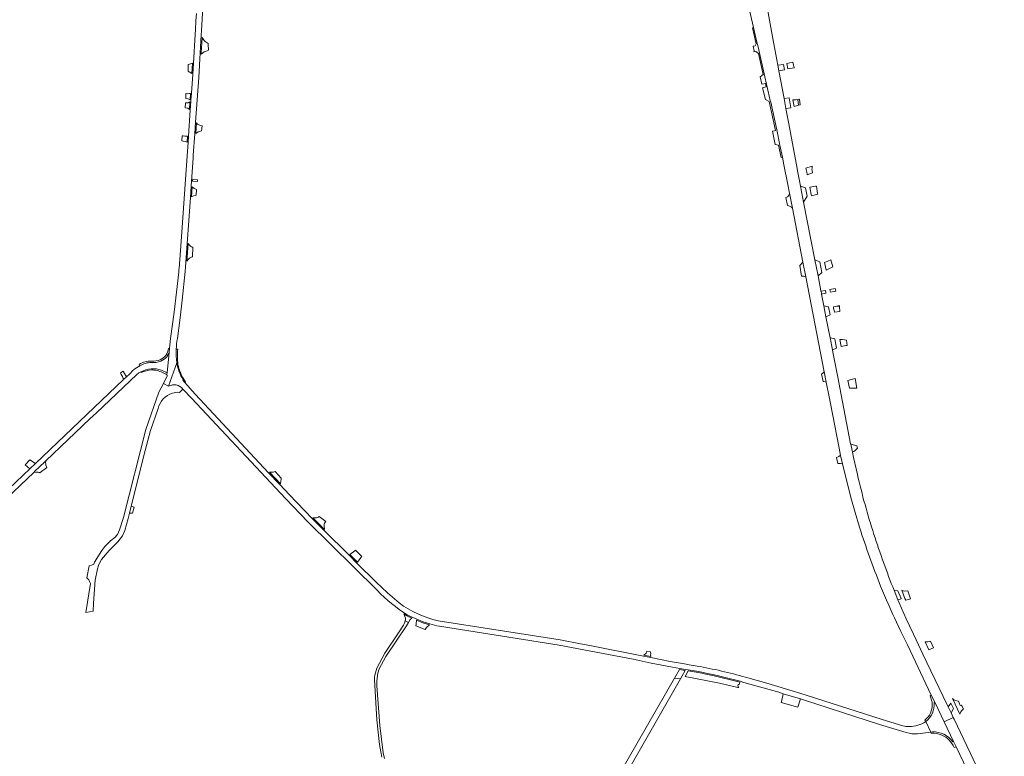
# Model space of a CAD drawing. Header units: metres. Extents: x 166325 to 190320, y 381923 to 404576.
# Tile 954 of 1056: x 183442 to 184043, y 383404 to 383854. Entities that reach past the tile are written whole.
import ezdxf

# ---------------------------------------------------------------- set-up
doc = ezdxf.new("R2010")
doc.units = ezdxf.units.M
for name, color, linetype, lineweight in [('B-WE-VH-VERHARDING_ASFALT-GV', 8, 'Continuous', 18), ('B-WE-VH-VERHARDING_BETON-GV', 8, 'Continuous', 18), ('B-WE-VH-VERHARDING_BETONSTRAATSTEEN-GV', 8, 'Continuous', 18), ('B-WE-VH-VERHARDING_HALFVERHARDING-GV', 8, 'Continuous', 18), ('B-WE-VH-VERHARDING_STRAATBAKSTEEN-GV', 8, 'Continuous', 18)]:
    doc.layers.add(name, color=color, linetype=linetype, lineweight=lineweight)

msp = doc.modelspace()

# ---------------------------------------------------------------- linework, layer by layer
at = {"layer": 'B-WE-VH-VERHARDING_ASFALT-GV', "flags": 128}
for points in [[(183878.272, 383897.81), (183889.524, 383849.118), (183891.609, 383840.093), (183892.067, 383838.113), (183892.674, 383835.488), (183893.317, 383832.705), (183895.651, 383822.604), (183896.04, 383820.884), (183899.72, 383804.612), (183899.969, 383803.464), (183903.63, 383786.584), (183905.588, 383777.245), (183907.072, 383769.968), (183908.032, 383765.263), (183910.405, 383753.266), (183911.429, 383748.005), (183913.195, 383738.933), (183919.633, 383705.853), (183921.373, 383696.911), (183932.638, 383639.031), (183933.878, 383632.664), (183935.605, 383623.79), (183936.421, 383619.598), (183941.709, 383592.429), (183942.646, 383588.012), (183943.842, 383582.846), (183948.951, 383562.349), (183951.482, 383553.204), (183954.174, 383544.106)], [(183878.272, 383897.81), (183889.524, 383849.118), (183891.609, 383840.093), (183892.067, 383838.113), (183892.674, 383835.488), (183893.317, 383832.705), (183895.651, 383822.604), (183896.04, 383820.884), (183899.72, 383804.612), (183899.969, 383803.464), (183903.63, 383786.584), (183905.588, 383777.245), (183907.072, 383769.968), (183908.032, 383765.263), (183910.405, 383753.266), (183911.429, 383748.005), (183913.195, 383738.933), (183919.633, 383705.853), (183921.373, 383696.911), (183932.638, 383639.031), (183933.878, 383632.664), (183935.605, 383623.79), (183936.421, 383619.598), (183941.709, 383592.429), (183942.646, 383588.012), (183943.842, 383582.846), (183948.951, 383562.349), (183951.482, 383553.204), (183954.174, 383544.106)], [(183542.928, 383703.086), (183545.866, 383745.304), (183546.359, 383752.389), (183547.549, 383769.488), (183547.665, 383771.161), (183548.569, 383784.151), (183549.076, 383791.443), (183550.964, 383818.57), (183551.896, 383833.633), (183552.348, 383840.949), (183552.558, 383844.341), (183552.734, 383847.19), (183554.401, 383879.088)], [(183952.851, 383576.374), (183950.516, 383586.654), (183949.825, 383589.895), (183949.598, 383590.958), (183948.78, 383594.791), (183948.737, 383594.992), (183942.973, 383624.992), (183940.913, 383635.716), (183937.961, 383651.08), (183937.689, 383652.443), (183936.231, 383659.741), (183933.71, 383672.633), (183932.414, 383679.265), (183931.012, 383686.436), (183930.978, 383686.61), (183930.671, 383688.179), (183930.618, 383688.449), (183928.846, 383697.512), (183926.941, 383707.254), (183920.054, 383742.474), (183918.127, 383752.377), (183917.555, 383755.441), (183916.388, 383761.692), (183916.132, 383763.062), (183912.049, 383784.933), (183911.847, 383786.015), (183909.289, 383799.718), (183908.162, 383805.754), (183904.994, 383822.721), (183904.366, 383826.088), (183901.923, 383839.172), (183901.731, 383840.199), (183897.56, 383862.544)], [(183952.851, 383576.374), (183950.516, 383586.654), (183949.825, 383589.895), (183949.598, 383590.958), (183948.78, 383594.791), (183948.737, 383594.992), (183942.973, 383624.992), (183940.913, 383635.716), (183937.961, 383651.08), (183937.689, 383652.443), (183936.231, 383659.741), (183933.71, 383672.633), (183932.414, 383679.265), (183931.012, 383686.436), (183930.978, 383686.61), (183930.671, 383688.179), (183930.618, 383688.449), (183928.846, 383697.512), (183926.941, 383707.254), (183920.054, 383742.474), (183918.127, 383752.377), (183917.555, 383755.441), (183916.388, 383761.692), (183916.132, 383763.062), (183912.049, 383784.933), (183911.847, 383786.015), (183909.289, 383799.718), (183908.162, 383805.754), (183904.994, 383822.721), (183904.366, 383826.088), (183901.923, 383839.172), (183901.731, 383840.199), (183897.56, 383862.544)], [(183549.54, 383857.561), (183549.305, 383853.113), (183549.035, 383847.973), (183548.847, 383844.918), (183547.771, 383827.44), (183547.353, 383820.662), (183546.552, 383809.037), (183546.248, 383804.706), (183546.212, 383804.186), (183545.83, 383798.753), (183544.717, 383782.879), (183544.444, 383778.993), (183543.87, 383770.808), (183540.2, 383718.494), (183538.952, 383702.103), (183538.912, 383701.583), (183538.813, 383700.28), (183538.763, 383699.855), (183535.894, 383675.369), (183533.804, 383659.258), (183533.522, 383657.522), (183533.112, 383653.145), (183532.892, 383650.791), (183531.726, 383638.348), (183531.296, 383637.342)], [(183537.951, 383659.273), (183539.742, 383671.919), (183540.963, 383682.79), (183542.648, 383700.191), (183542.928, 383703.086)], [(183528.318, 383640.079), (183531.726, 383638.348), (183532.892, 383650.791)], [(183511.041, 383640.031), (183508.669, 383637.6), (183506.853, 383635.87), (183505.164, 383634.262), (183451.41, 383583.076), (183447.855, 383579.691), (183435.151, 383567.593), (183431.975, 383564.569), (183415.675, 383549.047), (183411.426, 383545.002), (183278.297, 383418.231), (183279.994, 383415.53), (183398.597, 383528.369), (183401.661, 383531.284), (183419.621, 383548.371), (183429.822, 383558.076), (183450.37, 383577.626), (183451.065, 383578.287), (183456.879, 383583.819), (183457.675, 383584.576)], [(183529.504, 383631.867), (183532.605, 383630.19), (183537.671, 383644.432)], [(183537.671, 383644.432), (183532.605, 383630.19)], [(183537.671, 383644.432), (183532.605, 383630.19)], [(183457.675, 383584.576), (183484.629, 383610.221), (183488.574, 383613.974), (183513.241, 383637.442), (183514.144, 383638.137)], [(183531.816, 383636.529), (183529.504, 383631.867)], [(183542.47, 383632.434), (183541.322, 383633.859), (183541.565, 383634.058)], [(183542.47, 383632.434), (183541.322, 383633.859), (183541.565, 383634.058)], [(183529.504, 383631.867), (183526.67, 383626.638), (183518.653, 383603.839), (183505.002, 383550.071), (183502.611, 383542.572), (183501.502, 383539.797), (183499.788, 383537.981), (183497.245, 383535.777), (183494.121, 383532.831), (183493.633, 383532.371), (183491.933, 383529.863), (183487.41, 383522.763), (183487.048, 383521.648), (183485.624, 383520.951), (183484.166, 383520.578), (183482.726, 383513.37), (183483.826, 383512.02), (183484.339, 383511.094), (183484.907, 383509.882), (183482.111, 383492.126), (183486.665, 383492.863), (183486.786, 383497.742), (183487.768, 383511.889), (183489.136, 383518.752), (183489.911, 383520.896), (183490.388, 383522.217), (183491.706, 383524.546), (183496.249, 383529.944), (183498.812, 383532.485), (183500.314, 383533.974), (183501.61, 383535.259), (183503.103, 383537.048), (183504.443, 383538.999), (183505.908, 383542.175), (183507.842, 383549.381), (183508.704, 383552.829), (183509.769, 383557.085), (183518.232, 383590.921), (183521.456, 383603.184), (183526.176, 383616.626)], [(183532.605, 383630.19), (183529.504, 383631.867)], [(183539.338, 383626.472), (183540.804, 383628.024), (183541.268, 383628.452)], [(183541.268, 383628.452), (183546.785, 383622.711), (183603.962, 383561.658), (183617.495, 383547.516), (183659.785, 383505.654)], [(183541.268, 383628.452), (183546.785, 383622.711), (183603.962, 383561.658), (183617.495, 383547.516), (183659.785, 383505.654)], [(183673.19, 383497.948), (183666.082, 383504.194), (183659.236, 383510.697), (183647.515, 383522.316), (183642.693, 383527.095), (183627.244, 383542.408), (183620.136, 383549.454), (183606.314, 383563.877), (183600.444, 383570.148), (183593.634, 383577.421), (183548.727, 383625.387), (183542.47, 383632.434)], [(183673.19, 383497.948), (183666.082, 383504.194), (183659.236, 383510.697), (183647.515, 383522.316), (183642.693, 383527.095), (183627.244, 383542.408), (183620.136, 383549.454), (183606.314, 383563.877), (183600.444, 383570.148), (183593.634, 383577.421), (183548.727, 383625.387), (183542.47, 383632.434)], [(183967.031, 383508.251), (183970.636, 383499.584), (183971.974, 383496.557), (183974.432, 383490.999), (183975.445, 383488.795), (183979.338, 383480.568), (183983.372, 383472.41), (183997.982, 383441.677), (184000.062, 383437.302), (184005.824, 383425.392), (184011.386, 383428.079), (184009.994, 383430.983), (184008.253, 383434.617), (184005.28, 383440.819), (183992.841, 383466.777), (183988.727, 383475.363), (183987.058, 383478.846), (183982.581, 383488.354), (183978.362, 383497.98), (183977.539, 383499.941), (183975.222, 383505.683)], [(183967.031, 383508.251), (183970.636, 383499.584), (183971.974, 383496.557), (183974.432, 383490.999), (183975.445, 383488.795), (183979.338, 383480.568), (183983.372, 383472.41), (183997.982, 383441.677), (184000.062, 383437.302), (184005.824, 383425.392), (184011.386, 383428.079), (184009.994, 383430.983), (184008.253, 383434.617), (184005.28, 383440.819), (183992.841, 383466.777), (183988.727, 383475.363), (183987.058, 383478.846), (183982.581, 383488.354), (183978.362, 383497.98), (183977.539, 383499.941), (183975.222, 383505.683)], [(183678.304, 383490.58), (183684.014, 383488.011), (183687.951, 383486.468), (183691.976, 383485.155)], [(183678.304, 383490.58), (183684.014, 383488.011), (183687.951, 383486.468), (183691.976, 383485.155)], [(183664.372, 383403.104), (183663.496, 383406.381), (183661.415, 383423.079), (183659.706, 383447.386), (183659.574, 383450.361), (183660.27, 383455.168), (183661.164, 383457.744), (183665.112, 383465.23), (183677.681, 383483.89), (183678.875, 383485.944), (183676.993, 383487.028), (183676.568, 383485.541), (183675.947, 383484.404), (183672.894, 383479.652), (183664.564, 383467.386), (183659.668, 383458.124), (183658.531, 383453.966), (183658.29, 383452.701), (183658.158, 383450.977), (183659.566, 383426.64), (183661.352, 383411.652), (183662.703, 383403.911)], [(183855.028, 383459.423), (183850.144, 383460.277), (183847.391, 383460.758), (183838.61, 383462.292), (183826.765, 383464.671), (183822.388, 383465.522), (183789.601, 383471.899), (183783.884, 383473.011), (183771.457, 383475.428), (183697.081, 383487.09)], [(183855.028, 383459.423), (183850.144, 383460.277), (183847.391, 383460.758), (183838.61, 383462.292), (183826.765, 383464.671), (183822.388, 383465.522), (183789.601, 383471.899), (183783.884, 383473.011), (183771.457, 383475.428), (183697.081, 383487.09)], [(183697.811, 383483.695), (183770.85, 383472.25), (183816.06, 383463.55), (183826.96, 383461.287), (183840.148, 383458.706), (183844.447, 383457.983), (183847.918, 383457.399), (183849.706, 383457.098), (183854.675, 383456.262)], [(183697.811, 383483.695), (183770.85, 383472.25), (183816.06, 383463.55), (183826.96, 383461.287), (183840.148, 383458.706), (183844.447, 383457.983), (183847.918, 383457.399), (183849.706, 383457.098), (183854.675, 383456.262)], [(183980.543, 383422.888), (183967.989, 383426.724), (183921.668, 383441.655), (183920.999, 383441.871), (183909.066, 383445.572), (183897.617, 383448.934), (183884.597, 383452.579)], [(183980.543, 383422.888), (183967.989, 383426.724), (183921.668, 383441.655), (183920.999, 383441.871), (183909.066, 383445.572), (183897.617, 383448.934), (183884.597, 383452.579)], [(183883.59, 383449.501), (183904.897, 383443.44), (183907.677, 383442.586), (183918.183, 383439.356), (183920.049, 383438.783), (183966.439, 383423.82), (183982.712, 383418.823)], [(183883.59, 383449.501), (183904.897, 383443.44), (183907.677, 383442.586), (183918.183, 383439.356), (183920.049, 383438.783), (183966.439, 383423.82), (183982.712, 383418.823)], [(183989.582, 383418.135), (183997.742, 383419.105), (183994.561, 383425.564)], [(183989.582, 383418.135), (183997.742, 383419.105), (183994.561, 383425.564)], [(184025.602, 383398.412), (184011.878, 383427.052), (184011.386, 383428.079), (184005.824, 383425.392), (184011.585, 383413.481), (184013.185, 383410.142), (184042.508, 383348.951)], [(184025.602, 383398.412), (184011.878, 383427.052), (184011.386, 383428.079), (184005.824, 383425.392), (184011.585, 383413.481), (184013.185, 383410.142), (184042.508, 383348.951)]]:
    msp.add_lwpolyline(points, dxfattribs=at)
msp.add_lwpolyline([(183918.027, 383802.011), (183917.636, 383805.334), (183916.474, 383805.2), (183916.966, 383801.687)], close=True, dxfattribs=at)
msp.add_lwpolyline([(183918.027, 383802.011), (183917.636, 383805.334), (183916.474, 383805.2), (183916.966, 383801.687)], close=True, dxfattribs=at)
at = {"layer": 'B-WE-VH-VERHARDING_ASFALT-GV'}
for points in [[(183537.279, 383652.8, -0.0330728), (183537.951, 383659.273)], [(183532.892, 383650.791, -0.0626706), (183531.657, 383648.361)], [(183537.671, 383644.432, -0.0423008), (183537.279, 383652.8)], [(183527.859, 383645.463, -0.0939173), (183522.128, 383644.63)], [(183531.657, 383648.361, -0.1017229), (183527.859, 383645.463)], [(183515.069, 383642.671, 0.0612797), (183511.041, 383640.031)], [(183514.144, 383638.137, -0.0251158), (183515.666, 383638.997)], [(183522.128, 383644.63, 0.1457507), (183515.069, 383642.671)], [(183515.666, 383638.997, -0.191438), (183528.318, 383640.079)], [(183541.565, 383634.058, -0.1118364), (183537.671, 383644.432)], [(183541.565, 383634.058, -0.1118364), (183537.671, 383644.432)], [(183531.296, 383637.342, -0.3788445), (183531.816, 383636.529)], [(183532.605, 383630.19, -0.3894746), (183541.268, 383628.452)], [(183541.268, 383628.452, 0.3894746), (183532.605, 383630.19)], [(183532.605, 383630.19, -0.3894746), (183541.268, 383628.452)], [(183526.176, 383616.626, -0.2635619), (183534.923, 383625.909)], [(183534.923, 383625.909, -0.0867543), (183539.338, 383626.472)], [(183962.96, 383539.798, -0.0210858), (183952.851, 383576.374)], [(183962.96, 383539.798, -0.0210858), (183952.851, 383576.374)], [(183954.174, 383544.106, 0.0165915), (183967.031, 383508.251)], [(183954.174, 383544.106, 0.0165915), (183967.031, 383508.251)], [(183975.222, 383505.683, -0.016483), (183962.96, 383539.798)], [(183975.222, 383505.683, -0.016483), (183962.96, 383539.798)], [(183659.785, 383505.654, 0.0572434), (183678.304, 383490.58)], [(183659.785, 383505.654, 0.0572434), (183678.304, 383490.58)], [(183697.081, 383487.09, -0.1041436), (183673.19, 383497.948)], [(183697.081, 383487.09, -0.1041436), (183673.19, 383497.948)], [(183691.976, 383485.155, 0.0206049), (183697.811, 383483.695)], [(183691.976, 383485.155, 0.0206049), (183697.811, 383483.695)], [(183884.597, 383452.579, 0.0278691), (183855.028, 383459.423)], [(183884.597, 383452.579, 0.0278691), (183855.028, 383459.423)], [(183854.675, 383456.262, -0.0226378), (183881.307, 383450.145)], [(183854.675, 383456.262, -0.0226378), (183881.307, 383450.145)], [(183881.307, 383450.145, -0.0017374), (183883.59, 383449.501)], [(183881.307, 383450.145, -0.0017374), (183883.59, 383449.501)], [(183984.467, 383422.485, -0.0537802), (183980.543, 383422.888)], [(183984.467, 383422.485, -0.0537802), (183980.543, 383422.888)], [(183994.561, 383425.564, -0.1463098), (183984.467, 383422.485)], [(183994.561, 383425.564, -0.1463098), (183984.467, 383422.485)], [(183982.712, 383418.823, 0.0949156), (183989.582, 383418.135)], [(183982.712, 383418.823, 0.0949156), (183989.582, 383418.135)]]:
    msp.add_lwpolyline(points, format="xyb", dxfattribs=at)
at = {"layer": 'B-WE-VH-VERHARDING_BETON-GV'}
for points in [[(183532.51, 383653.289, -0.1199105), (183530.94, 383648.985)], [(183531.657, 383648.361, 0.0626706), (183532.892, 383650.791)], [(183537.279, 383652.8, 0.0423008), (183537.671, 383644.432)], [(183538.291, 383643.433, -0.0506791), (183538.138, 383652.766)], [(183522.169, 383645.579, 0.1457878), (183514.659, 383643.557)], [(183522.128, 383644.63, 0.0939173), (183527.859, 383645.463)], [(183527.447, 383646.319, -0.0938307), (183522.169, 383645.579)], [(183530.94, 383648.985, -0.1017339), (183527.447, 383646.319)], [(183527.859, 383645.463, 0.1017229), (183531.657, 383648.361)], [(183515.069, 383642.671, -0.1457507), (183522.128, 383644.63)], [(183528.318, 383640.079, 0.191438), (183515.666, 383638.997)], [(183515.861, 383638.572, -0.0908), (183522.327, 383640.197)], [(183522.327, 383640.197, -0.0318397), (183524.679, 383639.916)], [(183524.679, 383639.916, -0.0949433), (183531.296, 383637.342)], [(183537.671, 383644.432, 0.1118364), (183541.565, 383634.058)], [(183539.663, 383638.858, -0.0406088), (183538.291, 383643.433)], [(183541.08, 383635.767, -0.0288178), (183539.663, 383638.858)]]:
    msp.add_lwpolyline(points, format="xyb", dxfattribs=at)
at = {"layer": 'B-WE-VH-VERHARDING_BETON-GV', "flags": 128}
for points in [[(183532.892, 383650.791), (183533.112, 383653.145), (183532.51, 383653.289)], [(183538.138, 383652.766), (183537.279, 383652.8)], [(183514.659, 383643.557), (183515.069, 383642.671)], [(183515.666, 383638.997), (183515.861, 383638.572)], [(183531.296, 383637.342), (183531.726, 383638.348), (183528.318, 383640.079)], [(183541.565, 383634.058), (183541.322, 383633.859), (183542.47, 383632.434), (183542.926, 383632.826), (183541.08, 383635.767)]]:
    msp.add_lwpolyline(points, dxfattribs=at)
at = {"layer": 'B-WE-VH-VERHARDING_BETONSTRAATSTEEN-GV', "flags": 128}
for points in [[(183889.663, 383834.18), (183890.869, 383834.407), (183892.455, 383833.304), (183895.426, 383820.449), (183893.501, 383819.088), (183894.555, 383814.507), (183896.711, 383815.003), (183897.201, 383812.873), (183895.046, 383812.377), (183896.723, 383805.091), (183899.035, 383803.932), (183902.879, 383786.28), (183902.374, 383786.075), (183901.107, 383785.844), (183902.693, 383777.714), (183904.819, 383777.37), (183906.369, 383769.819), (183907.072, 383769.968), (183905.588, 383777.245), (183903.63, 383786.584), (183899.969, 383803.464), (183899.72, 383804.612), (183896.04, 383820.884), (183895.651, 383822.604), (183893.317, 383832.705), (183892.674, 383835.488), (183892.067, 383838.113), (183891.609, 383840.093), (183889.524, 383849.118), (183888.836, 383848.964), (183891.116, 383839.099), (183890.507, 383837.873), (183889.182, 383837.669), (183889.799, 383834.935)], [(183889.663, 383834.18), (183890.869, 383834.407), (183892.455, 383833.304), (183895.426, 383820.449), (183893.501, 383819.088), (183894.555, 383814.507), (183896.711, 383815.003), (183897.201, 383812.873), (183895.046, 383812.377), (183896.723, 383805.091), (183899.035, 383803.932), (183902.879, 383786.28), (183902.374, 383786.075), (183901.107, 383785.844), (183902.693, 383777.714), (183904.819, 383777.37), (183906.369, 383769.819), (183907.072, 383769.968), (183905.588, 383777.245), (183903.63, 383786.584), (183899.969, 383803.464), (183899.72, 383804.612), (183896.04, 383820.884), (183895.651, 383822.604), (183893.317, 383832.705), (183892.674, 383835.488), (183892.067, 383838.113), (183891.609, 383840.093), (183889.524, 383849.118), (183888.836, 383848.964), (183891.116, 383839.099), (183890.507, 383837.873), (183889.182, 383837.669), (183889.799, 383834.935)], [(183544.521, 383826.612), (183544.481, 383822.388), (183545.095, 383822.069), (183546.776, 383821.021), (183547.159, 383827.26), (183545.408, 383826.745)], [(183907.837, 383826.615), (183904.366, 383826.088), (183904.994, 383822.721), (183908.377, 383823.356)], [(183907.837, 383826.615), (183904.366, 383826.088), (183904.994, 383822.721), (183908.377, 383823.356)], [(183913.488, 383827.868), (183909.907, 383827.245), (183910.453, 383823.873), (183914.193, 383824.596)], [(183913.488, 383827.868), (183909.907, 383827.245), (183910.453, 383823.873), (183914.193, 383824.596)], [(183545.667, 383805.008), (183545.941, 383808.897), (183545.301, 383808.75), (183544.365, 383808.675), (183543.365, 383808.809), (183543.092, 383808.846), (183543.016, 383805.777), (183543.165, 383805.753), (183544.304, 383805.573), (183545.472, 383805.11)], [(183911.234, 383806.147), (183908.162, 383805.754), (183909.289, 383799.718), (183912.249, 383800.142)], [(183911.234, 383806.147), (183908.162, 383805.754), (183909.289, 383799.718), (183912.249, 383800.142)], [(183913.576, 383805.067), (183914.321, 383800.818), (183915.676, 383801.292), (183916.966, 383801.687), (183916.474, 383805.2), (183915.008, 383805.031)], [(183913.576, 383805.067), (183914.321, 383800.818), (183915.676, 383801.292), (183916.966, 383801.687), (183916.474, 383805.2), (183915.008, 383805.031)], [(183549.637, 383790.868), (183549.195, 383784.506), (183550.72, 383785.371), (183552.675, 383786.094), (183553.098, 383789.17), (183552.362, 383789.33), (183551.064, 383789.693), (183550.274, 383790.216)], [(183544.116, 383782.88), (183542.477, 383782.882), (183541.567, 383782.964), (183540.958, 383783.018), (183540.635, 383779.915), (183541.583, 383779.834), (183542.764, 383779.6), (183543.857, 383779.205)], [(183921.491, 383763.294), (183921.975, 383760.849), (183922.227, 383759.576), (183922.281, 383759.301), (183925.514, 383760.395), (183925.21, 383761.908), (183925.069, 383762.61), (183925.349, 383763.005), (183925.312, 383763.816), (183925.178, 383764.516)], [(183921.491, 383763.294), (183921.975, 383760.849), (183922.227, 383759.576), (183922.281, 383759.301), (183925.514, 383760.395), (183925.21, 383761.908), (183925.069, 383762.61), (183925.349, 383763.005), (183925.312, 383763.816), (183925.178, 383764.516)], [(183550.198, 383755.152), (183550.244, 383756.151), (183547.234, 383756.317), (183547.165, 383755.319)], [(183549.512, 383746.712), (183549.664, 383750.18), (183548.267, 383750.96), (183546.931, 383751.961), (183546.496, 383745.718), (183546.948, 383746.014), (183547.784, 383746.386), (183548.856, 383746.687)], [(183918.127, 383752.377), (183920.054, 383742.474), (183922.273, 383746.14), (183921.297, 383751.214)], [(183918.127, 383752.377), (183920.054, 383742.474), (183922.273, 383746.14), (183921.297, 383751.214)], [(183927.384, 383752.248), (183923.806, 383751.593), (183924.674, 383747.203), (183924.848, 383746.323), (183928.69, 383747.384), (183928.619, 383747.801), (183927.902, 383752.343)], [(183927.384, 383752.248), (183923.806, 383751.593), (183924.674, 383747.203), (183924.848, 383746.323), (183928.69, 383747.384), (183928.619, 383747.801), (183927.902, 383752.343)], [(183547.471, 383714.862), (183547.158, 383714.997), (183546.59, 383715.309), (183546.057, 383715.675), (183545.561, 383716.092), (183545.109, 383716.555), (183544.705, 383717.061), (183544.522, 383717.343), (183543.77, 383706.534), (183544.802, 383707.683), (183545.448, 383708.261), (183546.153, 383708.765), (183546.909, 383709.19), (183547.091, 383709.267)], [(183918.813, 383697.368), (183920.235, 383697.267), (183921.373, 383696.911), (183919.633, 383705.853), (183917.764, 383703.912)], [(183918.813, 383697.368), (183920.235, 383697.267), (183921.373, 383696.911), (183919.633, 383705.853), (183917.764, 383703.912)], [(183933.326, 383688.712), (183930.671, 383688.179), (183930.978, 383686.61), (183931.012, 383686.436), (183933.661, 383686.967), (183933.627, 383687.143)], [(183933.326, 383688.712), (183930.671, 383688.179), (183930.978, 383686.61), (183931.012, 383686.436), (183933.661, 383686.967), (183933.627, 383687.143)], [(183936.479, 383687.532), (183939.642, 383688.166), (183939.303, 383689.906), (183939.302, 383689.91), (183936.134, 383689.275), (183936.136, 383689.262)], [(183936.479, 383687.532), (183939.642, 383688.166), (183939.303, 383689.906), (183939.302, 383689.91), (183936.134, 383689.275), (183936.136, 383689.262)], [(183933.71, 383672.633), (183936.201, 383673.773), (183935.281, 383678.551), (183932.414, 383679.265)], [(183933.71, 383672.633), (183936.201, 383673.773), (183935.281, 383678.551), (183932.414, 383679.265)], [(183938.893, 383675.328), (183942.189, 383675.844), (183941.979, 383678.552), (183941.758, 383679.613), (183941.627, 383679.289), (183941.361, 383679.123), (183940.702, 383678.976), (183940.285, 383679.003), (183938.248, 383678.587), (183938.341, 383678.119)], [(183938.893, 383675.328), (183942.189, 383675.844), (183941.979, 383678.552), (183941.758, 383679.613), (183941.627, 383679.289), (183941.361, 383679.123), (183940.702, 383678.976), (183940.285, 383679.003), (183938.248, 383678.587), (183938.341, 383678.119)], [(183940.042, 383653.36), (183939.248, 383657.94), (183939.026, 383659.096), (183936.231, 383659.741), (183937.689, 383652.443), (183939.37, 383653.11)], [(183940.042, 383653.36), (183939.248, 383657.94), (183939.026, 383659.096), (183936.231, 383659.741), (183937.689, 383652.443), (183939.37, 383653.11)], [(183942.184, 383658.692), (183943.041, 383654.363), (183945.865, 383654.98), (183946.58, 383655.094), (183946.301, 383658.36), (183943.82, 383658.692)], [(183942.184, 383658.692), (183943.041, 383654.363), (183945.865, 383654.98), (183946.58, 383655.094), (183946.301, 383658.36), (183943.82, 383658.692)], [(183948.039, 383629.1), (183951.445, 383628.996), (183952.613, 383628.961), (183951.58, 383634.875), (183950.603, 383634.625), (183947.122, 383633.733)], [(183948.039, 383629.1), (183951.445, 383628.996), (183952.613, 383628.961), (183951.58, 383634.875), (183950.603, 383634.625), (183947.122, 383633.733)], [(183952.56, 383593.829), (183948.78, 383594.791), (183949.598, 383590.958), (183949.825, 383589.895), (183950.652, 383590.35), (183951.329, 383590.817), (183951.955, 383591.349), (183952.526, 383591.942), (183952.862, 383592.37), (183952.567, 383593.796)], [(183952.56, 383593.829), (183948.78, 383594.791), (183949.598, 383590.958), (183949.825, 383589.895), (183950.652, 383590.35), (183951.329, 383590.817), (183951.955, 383591.349), (183952.526, 383591.942), (183952.862, 383592.37), (183952.567, 383593.796)], [(183445.036, 383582.23), (183447.855, 383579.691), (183451.41, 383583.076), (183447.993, 383585.226)], [(183942.646, 383588.012), (183942.035, 383587.632), (183941.583, 383587.418), (183941.087, 383587.182), (183940.149, 383586.737), (183940.936, 383582.99), (183941.679, 383583.135), (183942.596, 383583.116), (183943.842, 383582.846)], [(183942.646, 383588.012), (183942.035, 383587.632), (183941.583, 383587.418), (183941.087, 383587.182), (183940.149, 383586.737), (183940.936, 383582.99), (183941.679, 383583.135), (183942.596, 383583.116), (183943.842, 383582.846)], [(183454.04, 383577.362), (183454.332, 383577.647), (183458.024, 383580.468), (183458.203, 383580.644), (183457.761, 383582.014), (183457.627, 383582.784), (183457.584, 383583.564), (183457.633, 383584.343), (183457.675, 383584.576), (183456.879, 383583.819), (183451.065, 383578.287), (183450.37, 383577.626), (183451.656, 383577.817), (183452.106, 383577.84), (183452.555, 383577.815), (183452.999, 383577.743), (183453.433, 383577.624), (183453.852, 383577.46)], [(183594.072, 383577.831), (183600.882, 383570.558), (183601.039, 383572.429), (183601.18, 383573.366), (183601.303, 383574.187), (183597.606, 383578.089), (183596.369, 383577.742)], [(183508.704, 383552.829), (183510.447, 383552.751), (183510.669, 383552.741), (183511.64, 383556.384), (183509.769, 383557.085)], [(183628.611, 383547.597), (183624.539, 383550.802), (183624.062, 383550.396), (183623.424, 383550.076), (183622.79, 383549.961), (183620.569, 383549.869), (183627.666, 383542.834), (183627.545, 383545.257), (183627.609, 383546.156), (183627.802, 383546.692)], [(183643.115, 383527.521), (183647.937, 383522.742), (183650.125, 383525.868), (183650.434, 383526.315), (183646.668, 383530.073), (183646.289, 383529.788)], [(183977.539, 383499.941), (183979.611, 383500.365), (183979.557, 383500.576), (183977.591, 383505.423), (183975.222, 383505.683)], [(183977.539, 383499.941), (183979.611, 383500.365), (183979.557, 383500.576), (183977.591, 383505.423), (183975.222, 383505.683)], [(183982.383, 383499.549), (183984.727, 383500.35), (183985.315, 383500.551), (183983.632, 383505.258), (183981.616, 383505.182), (183980.703, 383505.366), (183979.923, 383505.698), (183981.894, 383500.691)], [(183982.383, 383499.549), (183984.727, 383500.35), (183985.315, 383500.551), (183983.632, 383505.258), (183981.616, 383505.182), (183980.703, 383505.366), (183979.923, 383505.698), (183981.894, 383500.691)], [(183683.537, 383483.881), (183689.052, 383481.759), (183690.037, 383482.958), (183691.798, 383484.582), (183687.748, 383485.903), (183683.781, 383487.458), (183683.747, 383485.051)], [(183999.243, 383470.614), (183997.436, 383474.602), (183995.937, 383474.146), (183994.157, 383474.176), (183996.475, 383469.364)], [(183999.243, 383470.614), (183997.436, 383474.602), (183995.937, 383474.146), (183994.157, 383474.176), (183996.475, 383469.364)], [(183824.07, 383467.522), (183823.962, 383467.309), (183822.503, 383466.111), (183826.88, 383465.26), (183826.728, 383466.271), (183826.742, 383466.81), (183826.746, 383466.952), (183826.718, 383468.122), (183824.441, 383468.573), (183824.281, 383467.94)], [(183918.183, 383439.356), (183907.677, 383442.586), (183906.721, 383438.596), (183906.378, 383437.164), (183916.573, 383434.362)], [(183918.183, 383439.356), (183907.677, 383442.586), (183906.721, 383438.596), (183906.378, 383437.164), (183916.573, 383434.362)]]:
    msp.add_lwpolyline(points, close=True, dxfattribs=at)
at = {"layer": 'B-WE-VH-VERHARDING_BETONSTRAATSTEEN-GV'}
for points in [[(183911.429, 383748.005, -0.3163028), (183909.293, 383745.361)], [(183911.429, 383748.005, -0.3163028), (183909.293, 383745.361)], [(183910.211, 383740.412, -0.2033042), (183913.195, 383738.933)], [(183910.211, 383740.412, -0.2033042), (183913.195, 383738.933)], [(183678.018, 383490.051, -0.0056342), (183676.205, 383491.235)], [(183881.146, 383449.567, 0.0226101), (183854.575, 383455.67)], [(183881.146, 383449.567, 0.0226101), (183854.575, 383455.67)], [(183997.191, 383441.245, -0.2326023), (183997.415, 383430.755)], [(183997.191, 383441.245, -0.2326023), (183997.415, 383430.755)], [(183994.561, 383425.564, 0.2552174), (183999.695, 383437.077)], [(183999.695, 383437.077, -0.2552174), (183994.561, 383425.564)], [(183994.561, 383425.564, 0.2552174), (183999.695, 383437.077)], [(183999.695, 383437.077, -0.2552174), (183994.561, 383425.564)], [(184014.537, 383438.04, -0.1974237), (184010.823, 383439.577)], [(184014.537, 383438.04, -0.1974237), (184010.823, 383439.577)], [(184016.688, 383435.251, 0.3503833), (184015.632, 383435.445)], [(184016.688, 383435.251, 0.3503833), (184015.632, 383435.445)], [(183997.415, 383430.755, -0.1153595), (183994.076, 383426.5)], [(183997.415, 383430.755, -0.1153595), (183994.076, 383426.5)], [(184015.423, 383430.029, -0.1065666), (184016.362, 383432.065)], [(184015.423, 383430.029, -0.1065666), (184016.362, 383432.065)], [(184016.362, 383432.065, -0.0252452), (184016.72, 383432.493)], [(184016.362, 383432.065, -0.0252452), (184016.72, 383432.493)], [(184016.72, 383432.493, -0.0315471), (184017.21, 383432.955)], [(184016.72, 383432.493, -0.0315471), (184017.21, 383432.955)], [(184017.21, 383432.955, -0.0266667), (184017.642, 383433.279)], [(184017.21, 383432.955, -0.0266667), (184017.642, 383433.279)], [(183997.779, 383418.513, -0.1150806), (184004.323, 383417.318)], [(183997.779, 383418.513, -0.1150806), (184004.323, 383417.318)], [(184011.078, 383413.24, 0.2478718), (183998.64, 383419.259)], [(183998.64, 383419.259, -0.2478718), (184011.078, 383413.24)], [(184011.078, 383413.24, 0.2478718), (183998.64, 383419.259)], [(183998.64, 383419.259, -0.2478718), (184011.078, 383413.24)], [(184004.323, 383417.318, -0.1892214), (184011.905, 383409.759)], [(184004.323, 383417.318, -0.1892214), (184011.905, 383409.759)]]:
    msp.add_lwpolyline(points, format="xyb", dxfattribs=at)
at = {"layer": 'B-WE-VH-VERHARDING_BETONSTRAATSTEEN-GV', "flags": 128}
for points in [[(183913.195, 383738.933), (183911.429, 383748.005)], [(183913.195, 383738.933), (183911.429, 383748.005)], [(183909.293, 383745.361), (183910.211, 383740.412)], [(183909.293, 383745.361), (183910.211, 383740.412)], [(183676.205, 383491.235), (183677.069, 383488.672), (183677.16, 383487.611), (183676.993, 383487.028), (183678.875, 383485.944), (183679.108, 383486.345), (183679.942, 383487.78), (183681.047, 383488.688), (183678.018, 383490.051)], [(183849.606, 383456.506), (183847.737, 383453.108), (183868.66, 383448.914), (183879.867, 383446.264), (183880.469, 383446.398), (183880.036, 383446.828), (183879.889, 383447.49), (183880.059, 383447.936), (183880.389, 383448.283), (183880.849, 383448.429), (183881.146, 383449.567)], [(183849.606, 383456.506), (183847.737, 383453.108), (183868.66, 383448.914), (183879.867, 383446.264), (183880.469, 383446.398), (183880.036, 383446.828), (183879.889, 383447.49), (183880.059, 383447.936), (183880.389, 383448.283), (183880.849, 383448.429), (183881.146, 383449.567)], [(183854.575, 383455.67), (183849.606, 383456.506)], [(183854.575, 383455.67), (183849.606, 383456.506)], [(183999.695, 383437.077), (184000.062, 383437.302), (183997.982, 383441.677), (183997.191, 383441.245)], [(183999.695, 383437.077), (184000.062, 383437.302), (183997.982, 383441.677), (183997.191, 383441.245)], [(184011.078, 383413.24), (184011.585, 383413.481), (184005.824, 383425.392), (184000.062, 383437.302), (183999.695, 383437.077)], [(184011.078, 383413.24), (184011.585, 383413.481), (184005.824, 383425.392), (184000.062, 383437.302), (183999.695, 383437.077)], [(184010.823, 383439.577), (184012.505, 383436.086), (184015.423, 383430.029)], [(184010.823, 383439.577), (184012.505, 383436.086), (184015.423, 383430.029)], [(184015.632, 383435.445), (184014.911, 383437.062), (184014.537, 383438.04)], [(184015.632, 383435.445), (184014.911, 383437.062), (184014.537, 383438.04)], [(184017.642, 383433.279), (184016.688, 383435.251)], [(184017.642, 383433.279), (184016.688, 383435.251)], [(183994.076, 383426.5), (183994.242, 383426.07), (183994.561, 383425.564)], [(183994.076, 383426.5), (183994.242, 383426.07), (183994.561, 383425.564)], [(183994.561, 383425.564), (183997.742, 383419.105), (183998.64, 383419.259)], [(183994.561, 383425.564), (183997.742, 383419.105), (183998.64, 383419.259)], [(183998.64, 383419.259), (183997.742, 383419.105), (183997.779, 383418.513)], [(183998.64, 383419.259), (183997.742, 383419.105), (183997.779, 383418.513)], [(184011.585, 383413.481), (184011.078, 383413.24)], [(184011.585, 383413.481), (184011.078, 383413.24)], [(184011.905, 383409.759), (184013.185, 383410.142), (184011.585, 383413.481)], [(184011.905, 383409.759), (184013.185, 383410.142), (184011.585, 383413.481)]]:
    msp.add_lwpolyline(points, dxfattribs=at)
at = {"layer": 'B-WE-VH-VERHARDING_HALFVERHARDING-GV', "flags": 128}
for points in [[(183505.164, 383634.262), (183506.853, 383635.87), (183505.049, 383638.884), (183504.712, 383639.448), (183503.206, 383638.176), (183503.635, 383637.447), (183504.4, 383636.148), (183504.696, 383635.518)], [(183847.818, 383456.807), (183844.347, 383457.391), (183841.219, 383451.956), (183844.837, 383451.584), (183845.915, 383453.473)]]:
    msp.add_lwpolyline(points, close=True, dxfattribs=at)
msp.add_lwpolyline([(183789.138, 383353.858), (183789.303, 383354.152), (183789.868, 383355.158), (183793.326, 383361.311), (183793.701, 383361.978), (183844.837, 383451.584), (183841.219, 383451.956), (183807.474, 383393.314)], dxfattribs=at)
at = {"layer": 'B-WE-VH-VERHARDING_STRAATBAKSTEEN-GV', "flags": 128}
for points in [[(183552.516, 383833.937), (183552.451, 383832.881), (183554.322, 383834.202), (183556.815, 383835.163), (183556.872, 383835.54), (183556.774, 383838.566), (183556.794, 383839.433), (183556.11, 383839.755), (183555.465, 383840.148), (183554.864, 383840.607), (183554.315, 383841.126), (183553.825, 383841.701), (183553.397, 383842.324), (183553.072, 383842.926), (183552.862, 383839.534)], [(183545.258, 383799.172), (183545.584, 383803.806), (183544.446, 383803.117), (183542.978, 383803.088), (183542.766, 383800.061), (183544.361, 383799.829)], [(183928.846, 383697.512), (183931.247, 383699.512), (183929.972, 383706.139), (183926.941, 383707.254)], [(183928.846, 383697.512), (183931.247, 383699.512), (183929.972, 383706.139), (183926.941, 383707.254)], [(183932.878, 383705.735), (183933.789, 383701.127), (183936.604, 383702.42), (183937.798, 383702.968), (183936.716, 383707.293), (183936.6, 383707.241), (183934.928, 383706.495)], [(183932.878, 383705.735), (183933.789, 383701.127), (183936.604, 383702.42), (183937.798, 383702.968), (183936.716, 383707.293), (183936.6, 383707.241), (183934.928, 383706.495)], [(183931.044, 383637.533), (183931.925, 383633.068), (183932.484, 383633.027), (183933.878, 383632.664), (183932.638, 383639.031), (183931.518, 383637.924)], [(183931.044, 383637.533), (183931.925, 383633.068), (183932.484, 383633.027), (183933.878, 383632.664), (183932.638, 383639.031), (183931.518, 383637.924)], [(184008.253, 383434.617), (184009.994, 383430.983), (184011.511, 383433.462), (184009.93, 383436.742)], [(184008.253, 383434.617), (184009.994, 383430.983), (184011.511, 383433.462), (184009.93, 383436.742)]]:
    msp.add_lwpolyline(points, close=True, dxfattribs=at)

doc.saveas('drawing.dxf')
